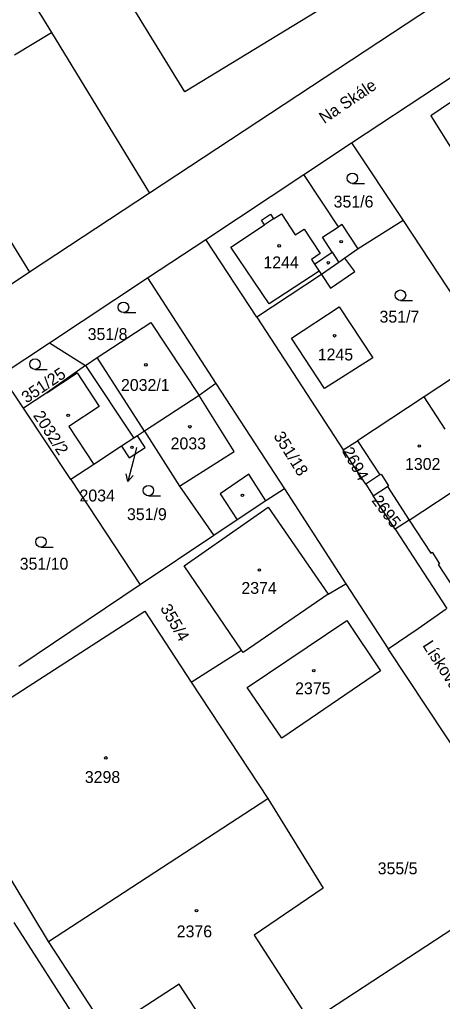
# Model space of a CAD drawing. Extents: x -679220 to -673243, y -1075091 to -1066557.
# Drawn here: x -675883 to -675822.5, y -1072696.2 to -1072555.7 of the extents above; entities that cross this region are included whole.
import ezdxf

# ---------------------------------------------------------------- set-up
doc = ezdxf.new("R2010")
doc.units = 0
for name, color, linetype in [('Hranice parcel', 7, 'Continuous'), ('Parcelní čísla', 7, 'Continuous'), ('Pop  PČ popisy', 7, 'Continuous'), ('Vnitřní kresba', 7, 'Continuous'), ('Značky budov', 7, 'Continuous'), ('Značky kultur', 7, 'Continuous')]:
    doc.layers.add(name, color=color, linetype=linetype)

msp = doc.modelspace()

# ---------------------------------------------------------------- linework, layer by layer
at = {"layer": 'Hranice parcel'}
for p, q in [((-675806.92, -1072542.65), (-675864.4, -1072580.56)), ((-675835.5, -1072573.38), (-675818.38, -1072562.07)), ((-675842.32, -1072577.91), (-675835.5, -1072573.38)), ((-675835.5, -1072573.38), (-675828.13, -1072584.48)), ((-675856.32, -1072587.21), (-675842.32, -1072577.91)), ((-675828.13, -1072584.48), (-675834.56, -1072588.55)), ((-675828.13, -1072584.48), (-675815.64, -1072603.44)), ((-675864.66, -1072592.69), (-675856.32, -1072587.21)), ((-675849.04, -1072598.3), (-675856.32, -1072587.21)), ((-675878.69, -1072601.99), (-675864.66, -1072592.69)), ((-675864.66, -1072592.69), (-675854.92, -1072607.82)), ((-675849.04, -1072598.3), (-675836.68, -1072617.29)), ((-675885.57, -1072606.55), (-675878.69, -1072601.99)), ((-675878.69, -1072601.99), (-675873.53, -1072605.24)), ((-675873.53, -1072605.24), (-675866.62, -1072615.62)), ((-675882.39, -1072611.33), (-675885.57, -1072606.55)), ((-675854.92, -1072607.82), (-675857.3, -1072609.52)), ((-675854.92, -1072607.82), (-675845.09, -1072622.88)), ((-675857.3, -1072609.52), (-675865.12, -1072614.63)), ((-675875.64, -1072621.54), (-675882.39, -1072611.33)), ((-675865.12, -1072614.63), (-675866.12, -1072615.29)), ((-675866.62, -1072615.62), (-675868.38, -1072616.77)), ((-675866.12, -1072615.29), (-675866.62, -1072615.62)), ((-675836.68, -1072617.29), (-675834.63, -1072615.99)), ((-675833.45, -1072622.21), (-675836.68, -1072617.29)), ((-675875.64, -1072621.54), (-675865.73, -1072636.59)), ((-675827.23, -1072627.33), (-675817.73, -1072621.05)), ((-675845.09, -1072622.88), (-675836.3, -1072636.44)), ((-675833.45, -1072622.21), (-675832.38, -1072623.85)), ((-675829.24, -1072628.63), (-675832.38, -1072623.85)), ((-675827.23, -1072627.33), (-675829.24, -1072628.63)), ((-675829.24, -1072628.63), (-675821.87, -1072639.98)), ((-675855.16, -1072629.52), (-675865.73, -1072636.59)), ((-675865.73, -1072636.59), (-675883.05, -1072648.27)), ((-675838.85, -1072637.92), (-675836.3, -1072636.44)), ((-675836.3, -1072636.44), (-675830.26, -1072645.77)), ((-675793.88, -1072700.75), (-675830.26, -1072645.77)), ((-675858.4, -1072650.51), (-675851.21, -1072645.93)), ((-675858.4, -1072650.51), (-675847.47, -1072667.16)), ((-675878.83, -1072687.64), (-675847.47, -1072667.16)), ((-675878.83, -1072687.64), (-675889.34, -1072670.21)), ((-675883.79, -1072684.91), (-675866.89, -1072711.12))]:
    msp.add_line(p, q, dxfattribs=at)
for points in [[(-675885.46, -1072546.01), (-675883.81, -1072548.72), (-675878.39, -1072557.61), (-675864.4, -1072580.56)], [(-675818.38, -1072562.07), (-675816.78, -1072564.49), (-675824.16, -1072569.53), (-675818.99, -1072577.73), (-675817.94, -1072577.07), (-675816.22, -1072579.82), (-675814.42, -1072582.56), (-675812.99, -1072581.62), (-675806.66, -1072577.33), (-675804.14, -1072575.61), (-675803.97, -1072575.5)], [(-675834.56, -1072588.55), (-675836.85, -1072585.07), (-675837.35, -1072585.39), (-675842.32, -1072577.91)], [(-675864.4, -1072580.56), (-675881.54, -1072591.86), (-675890.34, -1072597.72)], [(-675834.56, -1072588.55), (-675836.46, -1072589.88), (-675837.31, -1072590.48), (-675839.79, -1072592.21), (-675849.04, -1072598.3)], [(-675837.25, -1072596.82), (-675832.43, -1072604.11), (-675839.34, -1072608.53), (-675844.09, -1072601.31), (-675837.25, -1072596.82)], [(-675873.53, -1072605.24), (-675871.88, -1072604.08), (-675864.17, -1072599.05), (-675857.3, -1072609.52)], [(-675873.53, -1072605.24), (-675879.08, -1072609.15), (-675882.39, -1072611.33)], [(-675818.97, -1072605.64), (-675825.11, -1072609.69), (-675834.63, -1072615.99)], [(-675865.12, -1072614.63), (-675860.11, -1072622.46), (-675855.16, -1072629.52)], [(-675868.38, -1072616.77), (-675867.28, -1072618.44), (-675865.02, -1072616.96), (-675866.12, -1072615.29)], [(-675834.63, -1072615.99), (-675831.45, -1072620.87), (-675833.45, -1072622.21)], [(-675868.38, -1072616.77), (-675872.32, -1072619.36), (-675875.64, -1072621.54)], [(-675845.09, -1072622.88), (-675847.76, -1072624.57), (-675851.83, -1072627.29), (-675855.16, -1072629.52)], [(-675832.38, -1072623.85), (-675830.36, -1072622.53), (-675827.23, -1072627.33)], [(-675851.21, -1072645.93), (-675859.43, -1072633.89), (-675847.41, -1072625.51), (-675838.85, -1072637.92)], [(-675838.85, -1072637.92), (-675850.97, -1072646.28), (-675851.21, -1072645.93)], [(-675830.26, -1072645.77), (-675825.98, -1072642.83), (-675821.95, -1072640.04)], [(-675889.34, -1072670.21), (-675895.49, -1072660.01), (-675865.07, -1072640.36), (-675858.4, -1072650.51)], [(-675850.41, -1072651.27), (-675836.15, -1072641.72), (-675831.33, -1072648.92), (-675845.46, -1072658.54), (-675850.41, -1072651.27)], [(-675847.47, -1072667.16), (-675839.57, -1072679.99), (-675849.4, -1072686.69), (-675841.4, -1072699.09), (-675820.99, -1072685.76), (-675814.27, -1072696.09), (-675820.97, -1072700.52), (-675818.2, -1072704.71), (-675821.84, -1072707.11), (-675824.6, -1072702.93), (-675834.87, -1072709.72), (-675831.37, -1072715.02), (-675841.76, -1072721.9), (-675860.16, -1072693.73), (-675870.46, -1072700.46), (-675878.83, -1072687.64)]]:
    msp.add_lwpolyline(points, dxfattribs=at)
at = {"layer": 'Pop  PČ popisy'}
for p, q in [((-675866.26, -1072616.96), (-675866.73, -1072618.9)), ((-675866.73, -1072618.9), (-675867.46, -1072621.81)), ((-675867.46, -1072621.81), (-675867.7, -1072620.72)), ((-675867.46, -1072621.81), (-675866.73, -1072620.96))]:
    msp.add_line(p, q, dxfattribs=at)
at = {"layer": 'Vnitřní kresba'}
for p, q in [((-675820.02, -1072542.14), (-675859.34, -1072566.06)), ((-675859.34, -1072566.06), (-675868.39, -1072551.27)), ((-675883.71, -1072560.79), (-675878.39, -1072557.61)), ((-675892.95, -1072573.48), (-675881.54, -1072591.86)), ((-675848.38, -1072584.42), (-675847.09, -1072583.57)), ((-675847.09, -1072583.57), (-675846.64, -1072584.26)), ((-675846.64, -1072584.26), (-675845.53, -1072583.53)), ((-675845.53, -1072583.53), (-675843.53, -1072586.55)), ((-675852.77, -1072588.29), (-675847.92, -1072585.1)), ((-675847.92, -1072585.1), (-675848.38, -1072584.42)), ((-675846.64, -1072584.26), (-675847.92, -1072585.1)), ((-675839.66, -1072586.88), (-675837.35, -1072585.39)), ((-675843.53, -1072586.55), (-675842.28, -1072585.72)), ((-675842.28, -1072585.72), (-675839.96, -1072589.21)), ((-675838.26, -1072589.03), (-675839.66, -1072586.88)), ((-675847.28, -1072596.41), (-675852.77, -1072588.29)), ((-675839.96, -1072589.21), (-675841.22, -1072590.04)), ((-675840.77, -1072590.72), (-675838.26, -1072589.03)), ((-675838.26, -1072589.03), (-675837.31, -1072590.48)), ((-675841.22, -1072590.04), (-675840.77, -1072590.72)), ((-675840.77, -1072590.72), (-675840.12, -1072591.71)), ((-675835.04, -1072591.76), (-675836.46, -1072589.88)), ((-675840.12, -1072591.71), (-675847.28, -1072596.41)), ((-675840.12, -1072591.71), (-675839.79, -1072592.21)), ((-675839.79, -1072592.21), (-675838.49, -1072594.17)), ((-675838.49, -1072594.17), (-675835.04, -1072591.76)), ((-675865.12, -1072614.63), (-675871.88, -1072604.08)), ((-675879.08, -1072609.15), (-675874.72, -1072606.27)), ((-675874.72, -1072606.27), (-675871.57, -1072611.08)), ((-675852.26, -1072617.5), (-675857.3, -1072609.52)), ((-675822.11, -1072614.31), (-675825.11, -1072609.69)), ((-675871.57, -1072611.08), (-675875.91, -1072613.94)), ((-675875.91, -1072613.94), (-675872.32, -1072619.36)), ((-675860.11, -1072622.46), (-675852.26, -1072617.5)), ((-675850.19, -1072620.78), (-675854.3, -1072623.6)), ((-675847.76, -1072624.57), (-675850.19, -1072620.78)), ((-675831.45, -1072620.87), (-675831.27, -1072620.75)), ((-675831.27, -1072620.75), (-675830.19, -1072622.42)), ((-675830.19, -1072622.42), (-675830.36, -1072622.53)), ((-675854.3, -1072623.6), (-675851.83, -1072627.29)), ((-675827.23, -1072627.33), (-675824.15, -1072632.06)), ((-675824.15, -1072632.06), (-675823.97, -1072631.94)), ((-675823.97, -1072631.94), (-675822.91, -1072633.57)), ((-675822.91, -1072633.57), (-675823.09, -1072633.68)), ((-675823.09, -1072633.68), (-675819.88, -1072638.64))]:
    msp.add_line(p, q, dxfattribs=at)
at = {"layer": 'Značky budov'}
for centre in [(-675845.84, -1072588.1), (-675836.97, -1072587.52), (-675838.82, -1072590.53), (-675837.92, -1072600.97), (-675864.9, -1072605.13), (-675876.01, -1072612.35), (-675858.61, -1072613.99), (-675866.9, -1072616.94), (-675825.8, -1072616.73), (-675851.09, -1072623.8), (-675848.67, -1072634.47), (-675840.89, -1072648.88), (-675870.63, -1072661.35), (-675857.66, -1072683.2)]:
    msp.add_circle(centre, 0.175, dxfattribs=at)
at = {"layer": 'Značky kultur'}
for p, q in [((-675835.37, -1072579.19), (-675833.62, -1072579.19)), ((-675828.5, -1072595.92), (-675826.75, -1072595.92)), ((-675868.11, -1072597.65), (-675866.36, -1072597.65)), ((-675880.75, -1072605.78), (-675879, -1072605.78)), ((-675864.54, -1072623.87), (-675862.79, -1072623.87)), ((-675879.91, -1072631.21), (-675878.16, -1072631.21))]:
    msp.add_line(p, q, dxfattribs=at)
for centre in [(-675835.37, -1072578.44), (-675828.5, -1072595.17), (-675868.11, -1072596.9), (-675880.75, -1072605.03), (-675864.54, -1072623.12), (-675879.91, -1072630.46)]:
    msp.add_circle(centre, 0.75, dxfattribs=at)

# ---------------------------------------------------------------- texts
at = {"layer": 'Parcelní čísla'}
for s, p in [('351/6', (-675838.05, -1072582.63)), ('1244', (-675848.09, -1072591.32)), ('351/7', (-675831.49, -1072599.09)), ('351/8', (-675873.22, -1072601.58)), ('1245', (-675840.32, -1072604.5)), ('2032/1', (-675868.46, -1072608.86)), ('2033', (-675861.36, -1072617.22)), ('1302', (-675827.84, -1072620.16)), ('2034', (-675874.39, -1072624.67)), ('351/9', (-675867.6, -1072627.34)), ('351/10', (-675882.94, -1072634.43)), ('2374', (-675851.24, -1072637.89)), ('2375', (-675843.56, -1072652.25)), ('3298', (-675873.63, -1072664.94)), ('355/5', (-675831.75, -1072678)), ('2376', (-675860.49, -1072687.02))]:
    msp.add_text(s, height=1.7, dxfattribs=at).set_placement(p)
for s, rotation, p in [('351/25', 34, (-675881.96, -1072610.69)), ('2032/2', 303, (-675881.08, -1072612.37)), ('351/18', 302, (-675846.71, -1072615.31)), ('2694', 299, (-675836.89, -1072617.46)), ('2695', 307, (-675832.7, -1072624.56)), ('355/4', 300, (-675862.9, -1072639.94))]:
    msp.add_text(s, height=1.7, rotation=rotation, dxfattribs=at).set_placement(p)
at = {"layer": 'Pop  PČ popisy'}
for s, rotation, p in [('Na Skále', 34, (-675839.4, -1072570.7)), ('Lísková', 303, (-675825.41, -1072645.26))]:
    msp.add_text(s, height=1.7, rotation=rotation, dxfattribs=at).set_placement(p)

doc.saveas('drawing.dxf')
